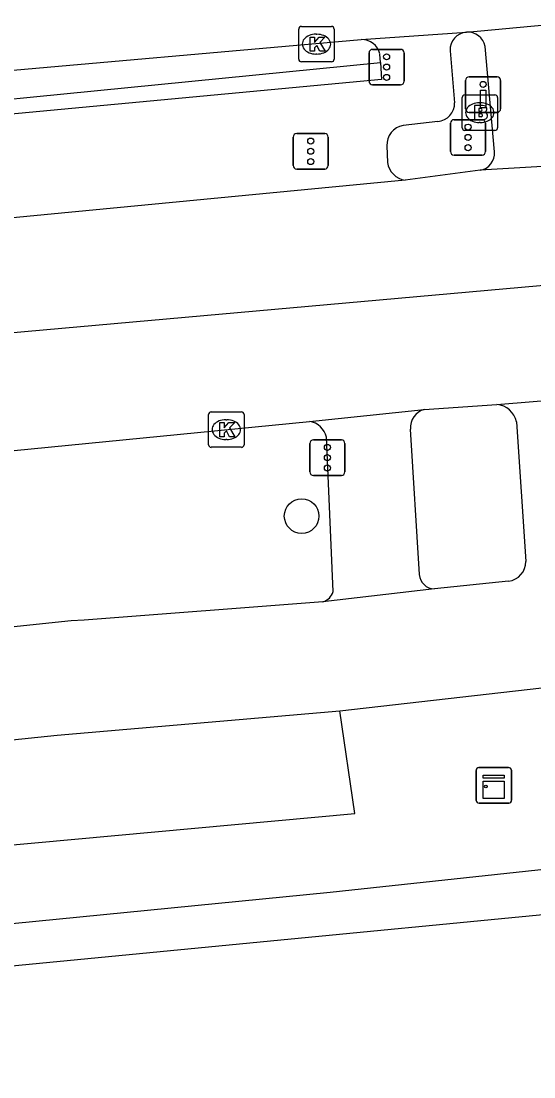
# Model space of a CAD drawing. Extents: x 162186 to 163152, y 385513 to 386513.
# Drawn here: x 163120.63 to 163135.1, y 386481.59 to 386511.38 of the extents above; entities that cross this region are included whole.
import ezdxf

# ---------------------------------------------------------------- set-up
doc = ezdxf.new("R2010")
doc.units = 0
for name, color, linetype in [('IMGEO_Boom', 7, 'Continuous'), ('IMGEO_Brandkraan', 7, 'Continuous'), ('IMGEO_Drukknoppaal', 7, 'Continuous'), ('IMGEO_Fietspad_gesloten', 7, 'Continuous'), ('IMGEO_Groenvoorziening', 7, 'Continuous'), ('IMGEO_Haag', 7, 'Continuous'), ('IMGEO_Kast', 7, 'Continuous'), ('IMGEO_Kolk', 7, 'Continuous'), ('IMGEO_OVBaan_gesloten', 7, 'Continuous'), ('IMGEO_Rijbaan_regionaal_gesloten', 7, 'Continuous'), ('IMGEO_Verkeersregelinstallatiepaal', 7, 'Continuous'), ('IMGEO_Voetpad_open', 7, 'Continuous')]:
    doc.layers.add(name, color=color, linetype=linetype)

msp = doc.modelspace()

# ---------------------------------------------------------------- linework, layer by layer
at = {"layer": 'IMGEO_Boom'}
msp.add_circle((163128.544, 386497.412), 0.489, dxfattribs=at)
at = {"layer": 'IMGEO_Brandkraan'}
for p, q in [((163133.071, 386508.371), (163133.071, 386509.223)), ((163133.146, 386509.297), (163133.998, 386509.297)), ((163134.072, 386509.223), (163134.072, 386508.371)), ((163133.559, 386509.077), (163133.584, 386509.077)), ((163133.582, 386508.517), (163133.557, 386508.517)), ((163133.998, 386508.297), (163133.146, 386508.297))]:
    msp.add_line(p, q, dxfattribs=at)
for points in [[(163133.071, 386508.371), (163133.071, 386509.223)], [(163133.146, 386509.297), (163133.998, 386509.297)], [(163134.072, 386509.223), (163134.072, 386508.371)], [(163133.419, 386508.997), (163133.419, 386508.597), (163133.632, 386508.597)], [(163133.65, 386508.997), (163133.419, 386508.997)], [(163133.598, 386508.916), (163133.544, 386508.916), (163133.544, 386508.84)], [(163133.544, 386508.84), (163133.597, 386508.84)], [(163133.606, 386508.764), (163133.544, 386508.764), (163133.544, 386508.683)], [(163133.544, 386508.683), (163133.606, 386508.683)], [(163133.998, 386508.297), (163133.146, 386508.297)]]:
    msp.add_lwpolyline(points, dxfattribs=at)
for centre, radius, start, end in [((163133.148, 386509.221), 0.0765, 91.552, 178.448), ((163133.148, 386509.221), 0.0765, 91.552, 178.448), ((163133.996, 386509.221), 0.0765, 1.552, 88.448), ((163133.996, 386509.221), 0.0765, 1.552, 88.448), ((163133.599, 386508.878), 0.0379, 267.8285, 90.9355), ((163133.654, 386508.852), 0.145, 59.4692, 91.5367), ((163133.679, 386508.899), 0.0922, 285.5137, 58.1501), ((163133.607, 386508.723), 0.0404, 269.8759, 90.5077), ((163133.638, 386508.848), 0.251, 268.6676, 293.5347), ((163133.684, 386508.707), 0.105, 301.3115, 78.989), ((163133.148, 386508.373), 0.0765, 181.552, 268.448), ((163133.148, 386508.373), 0.0765, 181.552, 268.448), ((163133.996, 386508.373), 0.0765, 271.552, 358.448), ((163133.996, 386508.373), 0.0765, 271.552, 358.448)]:
    msp.add_arc(centre, radius, start, end, dxfattribs=at)
for centre, major_axis, ratio, start_param, end_param in [((163133.558, 386508.797), (-0.387, 0.002), 0.722429, 4.712389, 7.853982), ((163133.583, 386508.797), (-0.39, 0.002), 0.717154, 1.570796, 4.712389)]:
    msp.add_ellipse(centre, major_axis=major_axis, ratio=ratio, start_param=start_param, end_param=end_param, dxfattribs=at)
at = {"layer": 'IMGEO_Drukknoppaal'}
for p, q in [((163133.269, 386509.804), (163134.059, 386509.804)), ((163134.059, 386509.804), (163133.269, 386509.804)), ((163133.169, 386508.904), (163133.169, 386509.704)), ((163133.169, 386509.704), (163133.169, 386508.904)), ((163134.159, 386509.704), (163134.159, 386508.904)), ((163134.159, 386508.904), (163134.159, 386509.704)), ((163134.059, 386508.804), (163133.269, 386508.804)), ((163133.269, 386508.804), (163134.059, 386508.804))]:
    msp.add_line(p, q, dxfattribs=at)
msp.add_lwpolyline([(163133.739, 386509.429), (163133.739, 386508.929), (163133.589, 386508.929), (163133.589, 386509.429), (163133.739, 386509.429)], dxfattribs=at)
msp.add_circle((163133.664, 386509.594), 0.085, dxfattribs=at)
for centre, start, end in [((163133.269, 386509.704), 90, 180), ((163133.269, 386509.704), 90, 180), ((163134.059, 386509.704), 0, 90), ((163134.059, 386509.704), 360, 90), ((163133.269, 386508.904), 180, 270), ((163133.269, 386508.904), 180, 270), ((163134.059, 386508.904), 270, 0), ((163134.059, 386508.904), 270, 0)]:
    msp.add_arc(centre, 0.1, start, end, dxfattribs=at)
at = {"layer": 'IMGEO_Fietspad_gesloten'}
for points in [[(163133.984, 386507.695), (163133.723, 386510.666)], [(163134.602, 386500.071), (163134.871, 386496.129)], [(163134.383, 386495.576), (163132.288, 386495.356)], [(163132.288, 386495.356), (163129.145, 386494.994)], [(163129.145, 386494.994), (163122.406, 386494.476), (163122.04, 386494.46), (163119.969, 386494.242)], [(163129.62, 386491.92), (163135.322, 386492.563)], [(163085.893, 386487.523), (163121.647, 386491.23), (163129.62, 386491.92)]]:
    msp.add_lwpolyline(points, dxfattribs=at)
for centre, radius, start, end in [((163133.226, 386510.562), 0.507, 11.8667, 93.7733), ((163133.502, 386507.648), 0.484, 279.0446, 5.5234), ((163133.999, 386499.948), 0.615, 11.5159, 84.9843), ((163134.315, 386496.128), 0.556, 277.0131, 0.1327)]:
    msp.add_arc(centre, radius, start, end, dxfattribs=at)
at = {"layer": 'IMGEO_Groenvoorziening'}
msp.add_lwpolyline([(163146.377, 386449.712), (163146.735, 386451.276), (163146.956, 386453.171), (163146.943, 386455.114), (163146.768, 386456.622), (163139.537, 386486.568), (163091.077, 386481.884), (163064.148, 386478.8), (163050.353, 386477.039), (163023.963, 386473.365), (163000.202, 386469.764), (162995.824, 386469.032)], dxfattribs=at)
at = {"layer": 'IMGEO_Haag'}
msp.add_lwpolyline([(163086.882, 386502.443), (163086.598, 386505.607), (163110.228, 386508.183), (163130.768, 386510.209)], dxfattribs=at)
at = {"layer": 'IMGEO_Kast'}
for p, q in [((163133.466, 386489.389), (163133.466, 386490.23)), ((163133.466, 386490.23), (163133.466, 386489.389)), ((163133.541, 386490.314), (163134.382, 386490.314)), ((163134.382, 386490.314), (163133.541, 386490.314)), ((163134.466, 386490.239), (163134.466, 386489.398)), ((163134.466, 386489.398), (163134.466, 386490.239)), ((163134.391, 386489.314), (163133.55, 386489.314)), ((163133.55, 386489.314), (163134.391, 386489.314))]:
    msp.add_line(p, q, dxfattribs=at)
for points in [[(163133.661, 386490.104), (163134.261, 386490.104), (163134.261, 386490.019), (163133.661, 386490.019), (163133.661, 386490.104)], [(163133.661, 386489.929), (163134.261, 386489.929), (163134.261, 386489.44), (163133.661, 386489.44), (163133.661, 386489.929)]]:
    msp.add_lwpolyline(points, dxfattribs=at)
msp.add_circle((163133.745, 386489.778), 0.0377, dxfattribs=at)
for centre, start, end in [((163133.544, 386490.236), 92.4484, 184.2845), ((163133.544, 386490.236), 92.4484, 184.2845), ((163134.388, 386490.236), 2.4484, 94.2845), ((163134.388, 386490.236), 2.4484, 94.2845), ((163133.544, 386489.392), 182.4484, 274.2845), ((163133.544, 386489.392), 182.4484, 274.2845), ((163134.388, 386489.392), 272.4484, 4.2845), ((163134.388, 386489.392), 272.4484, 4.2845)]:
    msp.add_arc(centre, 0.0779, start, end, dxfattribs=at)
at = {"layer": 'IMGEO_Kolk'}
for p, q in [((163128.461, 386510.303), (163128.461, 386511.155)), ((163128.536, 386511.229), (163129.388, 386511.229)), ((163128.949, 386511.009), (163128.974, 386511.009)), ((163129.462, 386511.155), (163129.462, 386510.303)), ((163128.972, 386510.449), (163128.947, 386510.449)), ((163129.388, 386510.229), (163128.536, 386510.229)), ((163125.918, 386499.426), (163125.918, 386500.278)), ((163125.993, 386500.352), (163126.845, 386500.352)), ((163126.919, 386500.278), (163126.919, 386499.426)), ((163126.406, 386500.132), (163126.431, 386500.132)), ((163126.429, 386499.572), (163126.404, 386499.572)), ((163126.845, 386499.352), (163125.993, 386499.352))]:
    msp.add_line(p, q, dxfattribs=at)
for points in [[(163128.461, 386510.303), (163128.461, 386511.155)], [(163128.536, 386511.229), (163129.388, 386511.229)], [(163129.462, 386511.155), (163129.462, 386510.303)], [(163128.782, 386510.929), (163128.905, 386510.929), (163128.905, 386510.778), (163129.035, 386510.929), (163129.199, 386510.929), (163129.053, 386510.778), (163129.206, 386510.529), (163129.054, 386510.529), (163128.969, 386510.693), (163128.905, 386510.626), (163128.905, 386510.529), (163128.782, 386510.529), (163128.782, 386510.929)], [(163129.388, 386510.229), (163128.536, 386510.229)], [(163125.918, 386499.426), (163125.918, 386500.278)], [(163125.993, 386500.352), (163126.845, 386500.352)], [(163126.919, 386500.278), (163126.919, 386499.426)], [(163126.239, 386500.052), (163126.362, 386500.052), (163126.362, 386499.901), (163126.492, 386500.052), (163126.656, 386500.052), (163126.51, 386499.901), (163126.663, 386499.652), (163126.511, 386499.652), (163126.426, 386499.816), (163126.362, 386499.749), (163126.362, 386499.652), (163126.239, 386499.652), (163126.239, 386500.052)], [(163126.845, 386499.352), (163125.993, 386499.352)]]:
    msp.add_lwpolyline(points, dxfattribs=at)
for centre, start, end in [((163128.538, 386511.153), 91.552, 178.448), ((163128.538, 386511.153), 91.552, 178.448), ((163129.386, 386511.153), 1.552, 88.448), ((163129.386, 386511.153), 1.552, 88.448), ((163128.538, 386510.305), 181.552, 268.448), ((163128.538, 386510.305), 181.552, 268.448), ((163129.386, 386510.305), 271.552, 358.448), ((163129.386, 386510.305), 271.552, 358.448), ((163125.995, 386500.276), 91.552, 178.448), ((163125.995, 386500.276), 91.552, 178.448), ((163126.843, 386500.276), 1.552, 88.448), ((163126.843, 386500.276), 1.552, 88.448), ((163125.995, 386499.428), 181.552, 268.448), ((163125.995, 386499.428), 181.552, 268.448), ((163126.843, 386499.428), 271.552, 358.448), ((163126.843, 386499.428), 271.552, 358.448)]:
    msp.add_arc(centre, 0.0765, start, end, dxfattribs=at)
for centre, major_axis, ratio, start_param, end_param in [((163128.948, 386510.729), (-0.387, 0.002), 0.722429, 4.712389, 7.853982), ((163128.973, 386510.729), (-0.39, 0.002), 0.717154, 1.570796, 4.712389), ((163126.405, 386499.852), (-0.387, 0.002), 0.722429, 4.712389, 7.853982), ((163126.43, 386499.852), (-0.39, 0.002), 0.717154, 1.570796, 4.712389)]:
    msp.add_ellipse(centre, major_axis=major_axis, ratio=ratio, start_param=start_param, end_param=end_param, dxfattribs=at)
at = {"layer": 'IMGEO_OVBaan_gesloten'}
for points in [[(163133.578, 386507.17), (163131.467, 386506.893)], [(163136.939, 386507.372), (163133.578, 386507.17)], [(163131.467, 386506.893), (163109.419, 386504.774), (163087.342, 386502.493)], [(163151.449, 386504.907), (163149.432, 386504.816), (163137.278, 386504.089), (163111.223, 386501.762), (163067.911, 386496.806), (163044.181, 386493.807), (163028.432, 386491.599), (163011.61, 386489.136), (163000.765, 386487.548), (162970.266, 386482.514)], [(163132.003, 386500.422), (163134.053, 386500.561)], [(163134.053, 386500.561), (163135.079, 386500.647), (163137.325, 386500.836)], [(163128.765, 386500.083), (163132.003, 386500.422)], [(163119.845, 386499.205), (163128.765, 386500.083)]]:
    msp.add_lwpolyline(points, dxfattribs=at)
at = {"layer": 'IMGEO_Rijbaan_regionaal_gesloten'}
for points in [[(163133.193, 386511.068), (163136.523, 386511.379)], [(163130.226, 386510.858), (163133.193, 386511.068)], [(163118.903, 386509.865), (163130.226, 386510.858)]]:
    msp.add_lwpolyline(points, dxfattribs=at)
at = {"layer": 'IMGEO_Verkeersregelinstallatiepaal'}
for p, q in [((163130.445, 386509.682), (163130.445, 386510.482)), ((163130.445, 386510.482), (163130.445, 386509.682)), ((163130.545, 386510.582), (163131.335, 386510.582)), ((163131.335, 386510.582), (163130.545, 386510.582)), ((163131.435, 386510.482), (163131.435, 386509.682)), ((163131.435, 386509.682), (163131.435, 386510.482)), ((163131.335, 386509.582), (163130.545, 386509.582)), ((163130.545, 386509.582), (163131.335, 386509.582)), ((163132.743, 386507.698), (163132.743, 386508.498)), ((163132.743, 386508.498), (163132.743, 386507.698)), ((163132.843, 386508.598), (163133.633, 386508.598)), ((163133.633, 386508.598), (163132.843, 386508.598)), ((163133.733, 386508.498), (163133.733, 386507.698)), ((163133.733, 386507.698), (163133.733, 386508.498)), ((163128.304, 386507.305), (163128.304, 386508.105)), ((163128.304, 386508.105), (163128.304, 386507.305)), ((163128.404, 386508.205), (163129.194, 386508.205)), ((163129.194, 386508.205), (163128.404, 386508.205)), ((163129.294, 386508.105), (163129.294, 386507.305)), ((163129.294, 386507.305), (163129.294, 386508.105)), ((163133.633, 386507.598), (163132.843, 386507.598)), ((163132.843, 386507.598), (163133.633, 386507.598)), ((163129.194, 386507.205), (163128.404, 386507.205)), ((163128.404, 386507.205), (163129.194, 386507.205)), ((163128.775, 386498.66), (163128.775, 386499.46)), ((163128.775, 386499.46), (163128.775, 386498.66)), ((163128.875, 386499.56), (163129.665, 386499.56)), ((163129.665, 386499.56), (163128.875, 386499.56)), ((163129.765, 386499.46), (163129.765, 386498.66)), ((163129.765, 386498.66), (163129.765, 386499.46)), ((163129.665, 386498.56), (163128.875, 386498.56)), ((163128.875, 386498.56), (163129.665, 386498.56))]:
    msp.add_line(p, q, dxfattribs=at)
for centre in [(163130.94, 386510.372), (163130.94, 386510.082), (163130.94, 386509.792), (163133.238, 386508.388), (163128.799, 386507.995), (163133.238, 386508.098), (163128.799, 386507.705), (163133.238, 386507.808), (163128.799, 386507.415), (163129.27, 386499.35), (163129.27, 386499.06), (163129.27, 386498.77)]:
    msp.add_circle(centre, 0.085, dxfattribs=at)
for centre, start, end in [((163130.545, 386510.482), 90, 180), ((163130.545, 386510.482), 90, 180), ((163131.335, 386510.482), 0, 90), ((163131.335, 386510.482), 360, 90), ((163130.545, 386509.682), 180, 270), ((163130.545, 386509.682), 180, 270), ((163131.335, 386509.682), 270, 0), ((163131.335, 386509.682), 270, 0), ((163132.843, 386508.498), 90, 180), ((163132.843, 386508.498), 90, 180), ((163133.633, 386508.498), 0, 90), ((163133.633, 386508.498), 360, 90), ((163128.404, 386508.105), 90, 180), ((163128.404, 386508.105), 90, 180), ((163129.194, 386508.105), 0, 90), ((163129.194, 386508.105), 360, 90), ((163132.843, 386507.698), 180, 270), ((163132.843, 386507.698), 180, 270), ((163133.633, 386507.698), 270, 0), ((163133.633, 386507.698), 270, 0), ((163128.404, 386507.305), 180, 270), ((163128.404, 386507.305), 180, 270), ((163129.194, 386507.305), 270, 0), ((163129.194, 386507.305), 270, 0), ((163128.875, 386499.46), 90, 180), ((163128.875, 386499.46), 90, 180), ((163129.665, 386499.46), 0, 90), ((163129.665, 386499.46), 360, 90), ((163128.875, 386498.66), 180, 270), ((163128.875, 386498.66), 180, 270), ((163129.665, 386498.66), 270, 0), ((163129.665, 386498.66), 270, 0)]:
    msp.add_arc(centre, 0.1, start, end, dxfattribs=at)
at = {"layer": 'IMGEO_Voetpad_open'}
for points in [[(163130.768, 386510.209), (163130.752, 386510.451)], [(163132.732, 386510.545), (163132.861, 386509.076)], [(163130.768, 386510.209), (163130.801, 386509.729), (163118.935, 386508.623), (163097.049, 386506.368), (163087.093, 386505.265), (163087.342, 386502.493)], [(163132.384, 386508.547), (163131.405, 386508.437)], [(163130.95, 386507.862), (163130.967, 386507.393)], [(163131.61, 386499.869), (163131.862, 386495.76)], [(163129.431, 386495.28), (163129.246, 386499.635)], [(162971.096, 386468.249), (162985.135, 386470.628), (163000, 386473.005), (163018.134, 386475.807), (163054.211, 386480.835), (163075.43, 386483.406), (163113.578, 386487.587), (163118.753, 386487.983), (163130.042, 386489.015), (163129.62, 386491.92)], [(163140.457, 386487.982), (163129.35, 386486.788), (163090.875, 386483.003), (163063.946, 386479.919), (163050.151, 386478.158), (163023.761, 386474.484), (163000, 386470.883), (162992.151, 386469.571)]]:
    msp.add_lwpolyline(points, dxfattribs=at)
for centre, radius, start, end in [((163133.233, 386510.568), 0.501, 94.5682, 182.6425), ((163130.236, 386510.328), 0.53, 13.4338, 91.1034), ((163132.337, 386509.069), 0.524, 275.1852, 0.7327), ((163131.514, 386507.883), 0.564, 101.1245, 182.1661), ((163131.547, 386507.473), 0.586, 187.8553, 262.1447), ((163132.16, 386499.894), 0.55, 106.5556, 182.644), ((163128.669, 386499.498), 0.593, 13.3717, 80.6971), ((163132.302, 386495.797), 0.441, 184.8336, 268.2031), ((163129.045, 386495.38), 0.398, 284.4898, 345.5102)]:
    msp.add_arc(centre, radius, start, end, dxfattribs=at)

doc.saveas('drawing.dxf')
